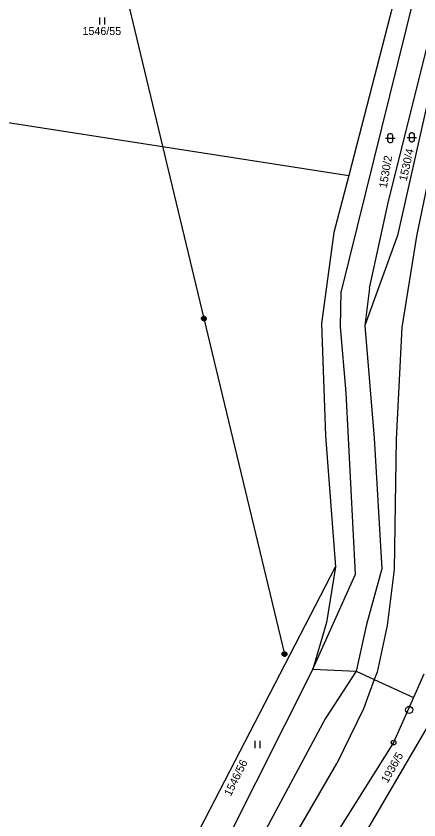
# Model space of a CAD drawing. Extents: x -795483 to -789093, y -1112258 to -1108741.
# Drawn here: x -792118.6 to -792033.1, y -1111247.6 to -1111076.9 of the extents above; entities that cross this region are included whole.
import ezdxf

# ---------------------------------------------------------------- set-up
doc = ezdxf.new("R2010")
doc.units = 0
for name, color, linetype in [('Vrstva 1', 7, 'Continuous'), ('Vrstva 12', 7, 'Continuous'), ('Vrstva 14', 7, 'Continuous'), ('Vrstva 2', 7, 'Continuous'), ('Vrstva 23', 7, 'Continuous'), ('Vrstva 26', 7, 'Continuous'), ('Vrstva 28', 7, 'Continuous'), ('Vrstva 4', 7, 'Continuous')]:
    doc.layers.add(name, color=color, linetype=linetype)

msp = doc.modelspace()

# ---------------------------------------------------------------- linework, layer by layer
at = {"layer": 'Vrstva 1'}
for p, q in [((-792018.3, -1111008.74), (-792049.66, -1111135.34)), ((-792039.58, -1111116.25), (-792013.17, -1111010.24)), ((-792012.34, -1111010.47), (-792037.66, -1111123.5)), ((-792037.38, -1111069.73), (-792048.04, -1111110.78)), ((-792184.27, -1111089.62), (-792048.04, -1111110.78)), ((-792048.04, -1111110.78), (-792051.18, -1111122.87)), ((-792043.61, -1111134.74), (-792039.58, -1111116.25)), ((-792051.18, -1111122.87), (-792053.82, -1111142.23)), ((-792037.66, -1111123.5), (-792044.61, -1111142.66)), ((-792049.77, -1111142.95), (-792049.66, -1111135.34)), ((-792043.61, -1111134.74), (-792044.61, -1111142.66)), ((-792053.82, -1111142.23), (-792052.98, -1111166.1)), ((-792048.57, -1111156.91), (-792049.77, -1111142.95)), ((-792044.61, -1111142.66), (-792042.65, -1111166.58)), ((-792046.57, -1111195.47), (-792048.57, -1111156.91)), ((-792052.98, -1111166.1), (-792050.87, -1111193.86)), ((-792042.65, -1111166.58), (-792041.03, -1111194.32)), ((-792095.15, -1111279.56), (-792050.87, -1111193.86)), ((-792050.87, -1111193.86), (-792052.75, -1111205.71)), ((-792055.66, -1111215.64), (-792046.57, -1111195.47)), ((-792041.03, -1111194.32), (-792044.25, -1111206.11)), ((-792052.75, -1111205.71), (-792055.66, -1111215.64)), ((-792044.25, -1111206.11), (-792046.48, -1111216.08)), ((-792055.66, -1111215.64), (-792080.54, -1111265.16)), ((-792055.66, -1111215.64), (-792046.48, -1111216.08)), ((-792046.48, -1111216.08), (-792053.01, -1111226.15)), ((-792046.48, -1111216.08), (-792042.61, -1111217.85)), ((-792042.61, -1111217.85), (-792034.3, -1111221.66)), ((-792032.11, -1111216.69), (-792034.3, -1111221.66)), ((-792034.3, -1111221.66), (-792038.5, -1111231.2)), ((-792053.01, -1111226.15), (-792074.81, -1111266.65)), ((-792038.5, -1111231.2), (-792050.71, -1111250.62))]:
    msp.add_line(p, q, dxfattribs=at)
at = {"layer": 'Vrstva 12'}
for p, q in [((-792098.39, -1111059.53), (-792078.77, -1111141.16)), ((-792078.77, -1111141.16), (-792061.66, -1111212.41))]:
    msp.add_line(p, q, dxfattribs=at)
at = {"layer": 'Vrstva 2'}
for p, q in [((-792008.9, -1111003.6), (-792033.66, -1111123.69)), ((-792033.66, -1111123.69), (-792036.78, -1111143.03)), ((-792036.78, -1111143.03), (-792037.99, -1111166.8)), ((-792037.99, -1111166.8), (-792038.4, -1111194.45)), ((-792038.4, -1111194.45), (-792039.85, -1111206.32)), ((-792039.85, -1111206.32), (-792042.02, -1111216.29)), ((-792042.02, -1111216.29), (-792042.61, -1111217.85)), ((-792042.61, -1111217.85), (-792044.93, -1111224.03)), ((-792044.93, -1111224.03), (-792050.59, -1111235.64)), ((-792060.03, -1111251.95), (-792050.59, -1111235.64))]:
    msp.add_line(p, q, dxfattribs=at)
at = {"layer": 'Vrstva 23'}
for p, q in [((-792100.89, -1111078.74), (-792100.89, -1111077.24)), ((-792099.89, -1111077.24), (-792099.89, -1111078.74)), ((-792039.71, -1111102.26), (-792039.61, -1111102.06)), ((-792039.61, -1111102.06), (-792039.51, -1111101.96)), ((-792039.51, -1111101.96), (-792039.31, -1111101.86)), ((-792039.31, -1111101.86), (-792039.11, -1111101.86)), ((-792039.11, -1111101.86), (-792038.91, -1111101.96)), ((-792038.91, -1111101.96), (-792038.81, -1111102.06)), ((-792038.81, -1111102.06), (-792038.71, -1111102.26)), ((-792035.16, -1111102.08), (-792035.06, -1111101.88)), ((-792035.16, -1111103.28), (-792035.16, -1111102.08)), ((-792035.06, -1111101.88), (-792034.96, -1111101.78)), ((-792034.96, -1111101.78), (-792034.76, -1111101.68)), ((-792034.76, -1111101.68), (-792034.56, -1111101.68)), ((-792034.56, -1111101.68), (-792034.36, -1111101.78)), ((-792034.36, -1111101.78), (-792034.26, -1111101.88)), ((-792034.26, -1111101.88), (-792034.16, -1111102.08)), ((-792034.16, -1111102.08), (-792034.16, -1111103.28)), ((-792040.21, -1111102.86), (-792038.21, -1111102.86)), ((-792039.71, -1111103.46), (-792039.71, -1111102.26)), ((-792039.61, -1111103.66), (-792039.71, -1111103.46)), ((-792039.51, -1111103.76), (-792039.61, -1111103.66)), ((-792039.31, -1111103.86), (-792039.51, -1111103.76)), ((-792038.91, -1111103.76), (-792039.11, -1111103.86)), ((-792038.81, -1111103.66), (-792038.91, -1111103.76)), ((-792038.71, -1111103.46), (-792038.81, -1111103.66)), ((-792038.71, -1111102.26), (-792038.71, -1111103.46)), ((-792035.66, -1111102.68), (-792033.66, -1111102.68)), ((-792035.06, -1111103.48), (-792035.16, -1111103.28)), ((-792034.96, -1111103.58), (-792035.06, -1111103.48)), ((-792034.76, -1111103.68), (-792034.96, -1111103.58)), ((-792034.56, -1111103.68), (-792034.76, -1111103.68)), ((-792034.36, -1111103.58), (-792034.56, -1111103.68)), ((-792034.26, -1111103.48), (-792034.36, -1111103.58)), ((-792034.16, -1111103.28), (-792034.26, -1111103.48)), ((-792039.11, -1111103.86), (-792039.31, -1111103.86)), ((-792067.91, -1111232.37), (-792067.91, -1111230.87)), ((-792066.91, -1111230.87), (-792066.91, -1111232.37))]:
    msp.add_line(p, q, dxfattribs=at)
at = {"layer": 'Vrstva 26'}
for p, q in [((-792079.27, -1111141.06), (-792079.17, -1111140.86)), ((-792079.27, -1111141.26), (-792079.27, -1111141.06)), ((-792079.17, -1111141.46), (-792079.27, -1111141.26)), ((-792079.17, -1111140.86), (-792079.07, -1111140.76)), ((-792079.07, -1111140.76), (-792078.87, -1111140.66)), ((-792079.07, -1111140.96), (-792079.07, -1111141.36)), ((-792079.07, -1111141.36), (-792078.87, -1111141.46)), ((-792078.87, -1111140.66), (-792078.67, -1111140.66)), ((-792078.87, -1111141.46), (-792078.87, -1111140.86)), ((-792078.87, -1111140.86), (-792078.67, -1111140.86)), ((-792078.67, -1111140.66), (-792078.47, -1111140.76)), ((-792078.67, -1111140.86), (-792078.67, -1111141.46)), ((-792078.67, -1111141.46), (-792078.47, -1111141.36)), ((-792078.47, -1111140.76), (-792078.37, -1111140.86)), ((-792078.47, -1111141.36), (-792078.47, -1111140.96)), ((-792078.37, -1111140.86), (-792078.27, -1111141.06)), ((-792078.27, -1111141.26), (-792078.37, -1111141.46)), ((-792078.27, -1111141.06), (-792078.27, -1111141.26)), ((-792079.07, -1111141.56), (-792079.17, -1111141.46)), ((-792078.87, -1111141.66), (-792079.07, -1111141.56)), ((-792078.67, -1111141.66), (-792078.87, -1111141.66)), ((-792078.47, -1111141.56), (-792078.67, -1111141.66)), ((-792078.37, -1111141.46), (-792078.47, -1111141.56)), ((-792062.16, -1111212.31), (-792062.06, -1111212.11)), ((-792062.16, -1111212.51), (-792062.16, -1111212.31)), ((-792062.06, -1111212.71), (-792062.16, -1111212.51)), ((-792062.06, -1111212.11), (-792061.96, -1111212.01)), ((-792061.96, -1111212.81), (-792062.06, -1111212.71)), ((-792061.96, -1111212.01), (-792061.76, -1111211.91)), ((-792061.96, -1111212.21), (-792061.96, -1111212.61)), ((-792061.96, -1111212.61), (-792061.76, -1111212.71)), ((-792061.76, -1111212.91), (-792061.96, -1111212.81)), ((-792061.76, -1111211.91), (-792061.56, -1111211.91)), ((-792061.76, -1111212.71), (-792061.76, -1111212.11)), ((-792061.76, -1111212.11), (-792061.56, -1111212.11)), ((-792061.56, -1111212.91), (-792061.76, -1111212.91)), ((-792061.56, -1111211.91), (-792061.36, -1111212.01)), ((-792061.56, -1111212.11), (-792061.56, -1111212.71)), ((-792061.56, -1111212.71), (-792061.36, -1111212.61)), ((-792061.36, -1111212.81), (-792061.56, -1111212.91)), ((-792061.36, -1111212.01), (-792061.26, -1111212.11)), ((-792061.36, -1111212.61), (-792061.36, -1111212.21)), ((-792061.26, -1111212.71), (-792061.36, -1111212.81)), ((-792061.26, -1111212.11), (-792061.16, -1111212.31)), ((-792061.16, -1111212.51), (-792061.26, -1111212.71)), ((-792061.16, -1111212.31), (-792061.16, -1111212.51))]:
    msp.add_line(p, q, dxfattribs=at)
at = {"layer": 'Vrstva 28'}
for centre, radius in [((-792035.2, -1111224.27), 0.75), ((-792035.2, -1111224.27), 0.01), ((-792038.5, -1111231.2), 0.5), ((-792038.5, -1111231.2), 0.01)]:
    msp.add_circle(centre, radius, dxfattribs=at)
at = {"layer": 'Vrstva 4'}
msp.add_line((-792029.15, -1111224.02), (-792046.2, -1111253.26), dxfattribs=at)

# ---------------------------------------------------------------- texts
at = {"layer": 'Vrstva 14'}
msp.add_text('1546/55', height=1.7, dxfattribs=at).set_placement((-792104.55, -1111080.94))
for s, rotation, p in [('1530/4', 77.0817, (-792035.75, -1111112.07)), ('1530/2', 80.5639, (-792039.95, -1111113.55)), ('1936/5', 60.8085, (-792039.78, -1111239.94)), ('1546/56', 63.8224, (-792073.07, -1111242.74))]:
    msp.add_text(s, height=1.7, rotation=rotation, dxfattribs=at).set_placement(p)

doc.saveas('drawing.dxf')
